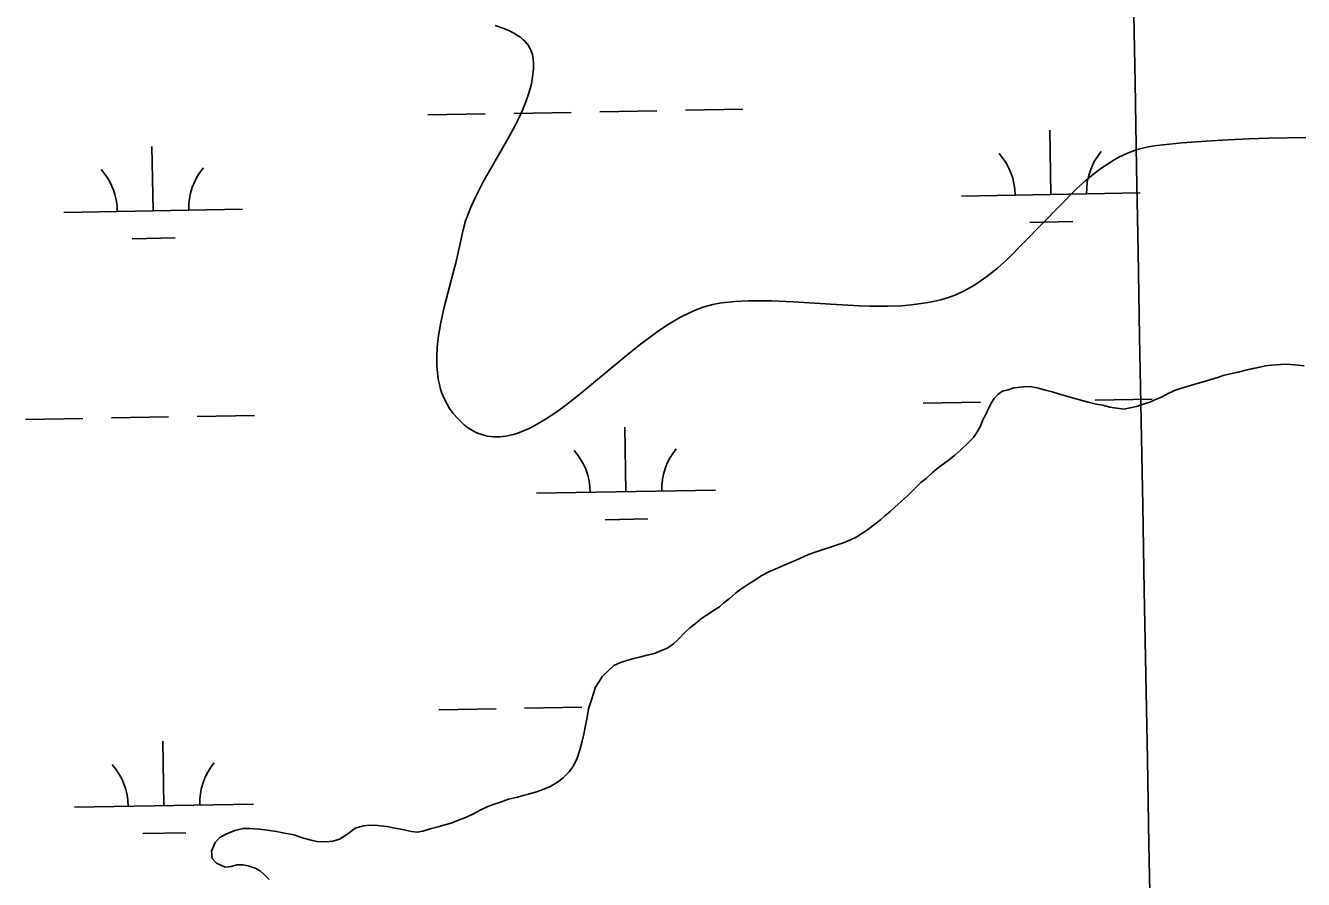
# Model space of a CAD drawing. Extents: x 3925854 to 3964121, y 224593 to 250589.
# Drawn here: x 3945444 to 3946159, y 230629 to 231107 of the extents above; entities that cross this region are included whole.
import ezdxf

# ---------------------------------------------------------------- set-up
doc = ezdxf.new("R2010")
doc.units = 0
for name, color, linetype in [('V-GRID-MAJR', 7, 'Continuous'), ('V-SITE-VEGE', 7, 'Continuous'), ('V-TOPO-SHOR', 7, 'Continuous'), ('V-WETL-SWMP', 7, 'Continuous')]:
    doc.layers.add(name, color=color, linetype=linetype)

msp = doc.modelspace()

# ---------------------------------------------------------------- linework, layer by layer
at = {"layer": 'V-GRID-MAJR'}
msp.add_spline([(3946078.266, 230317.988), (3945968.142, 236374.431), (3945857.954, 242434.345), (3945747.767, 248494.247), (3945747.704, 248497.728)], degree=3, dxfattribs=at)
at = {"layer": 'V-SITE-VEGE'}
for p, q in [((3945711.016, 231105.486), (3945706.807, 231106.901)), ((3945714.419, 231104.085), (3945711.016, 231105.486)), ((3945717.16, 231102.723), (3945714.419, 231104.085)), ((3945719.351, 231101.41), (3945717.16, 231102.723)), ((3945721.1, 231100.167), (3945719.351, 231101.41)), ((3945722.493, 231098.997), (3945721.1, 231100.167)), ((3945723.598, 231097.91), (3945722.493, 231098.997)), ((3945725.268, 231095.854), (3945723.598, 231097.91)), ((3945726.283, 231094.174), (3945725.268, 231095.854)), ((3945726.906, 231092.835), (3945726.283, 231094.174)), ((3945727.608, 231090.689), (3945726.906, 231092.835)), ((3945728.01, 231088.377), (3945727.608, 231090.689)), ((3945728.196, 231085.425), (3945728.01, 231088.377)), ((3945727.942, 231079.74), (3945728.166, 231082.546)), ((3945728.166, 231082.546), (3945728.196, 231085.425)), ((3945725.651, 231069.144), (3945727.039, 231074.342)), ((3945727.039, 231074.342), (3945727.559, 231077.004)), ((3945727.559, 231077.004), (3945727.942, 231079.74)), ((3945723.94, 231064.227), (3945725.651, 231069.144)), ((3945720.004, 231055.201), (3945722.028, 231059.584)), ((3945722.028, 231059.584), (3945723.94, 231064.227)), ((3945717.932, 231051.072), (3945720.004, 231055.201)), ((3945713.715, 231043.278), (3945717.932, 231051.072)), ((3945705.801, 231029.501), (3945713.715, 231043.278)), ((3946067.23, 231037.979), (3946064.197, 231037.011)), ((3946071.896, 231039.118), (3946067.23, 231037.979)), ((3946076.708, 231039.861), (3946071.896, 231039.118)), ((3946090.834, 231041.252), (3946076.708, 231039.861)), ((3946104.107, 231042.294), (3946090.834, 231041.252)), ((3946116.579, 231043.056), (3946104.107, 231042.294)), ((3946128.289, 231043.591), (3946116.579, 231043.056)), ((3946139.285, 231043.943), (3946128.289, 231043.591)), ((3946159.935, 231044.252), (3946139.285, 231043.943)), ((3946052.266, 231031.448), (3946049.06, 231029.478)), ((3946055.121, 231033.035), (3946052.266, 231031.448)), ((3946060.243, 231035.479), (3946055.121, 231033.035)), ((3946064.197, 231037.011), (3946060.243, 231035.479)), ((3945699.967, 231019.093), (3945705.801, 231029.501)), ((3946041.444, 231024.026), (3946036.94, 231020.328)), ((3946045.466, 231027.039), (3946041.444, 231024.026)), ((3946049.06, 231029.478), (3946045.466, 231027.039)), ((3945695.948, 231011.257), (3945699.967, 231019.093)), ((3946036.94, 231020.328), (3946031.902, 231015.814)), ((3945693.266, 231005.375), (3945695.948, 231011.257)), ((3946031.902, 231015.814), (3945992.943, 230976.052)), ((3945691.496, 231000.966), (3945693.266, 231005.375)), ((3945688.854, 230992.698), (3945690.323, 230997.658)), ((3945690.323, 230997.658), (3945691.496, 231000.966)), ((3945686.558, 230981.668), (3945688.854, 230992.698)), ((3945685.174, 230975.767), (3945686.558, 230981.668)), ((3945678.352, 230949.479), (3945685.174, 230975.767)), ((3945992.943, 230976.052), (3945987.557, 230971.258)), ((3945981.661, 230966.545), (3945978.546, 230964.303)), ((3945987.557, 230971.258), (3945981.661, 230966.545)), ((3945971.835, 230960.082), (3945968.205, 230958.163)), ((3945975.277, 230962.138), (3945971.835, 230960.082)), ((3945978.546, 230964.303), (3945975.277, 230962.138)), ((3945833.386, 230951.814), (3945828.565, 230950.948)), ((3945840.982, 230952.576), (3945833.386, 230951.814)), ((3945848.164, 230952.955), (3945840.982, 230952.576)), ((3945854.947, 230953.059), (3945848.164, 230952.955)), ((3945861.335, 230952.975), (3945854.947, 230953.059)), ((3945873.375, 230952.463), (3945861.335, 230952.975)), ((3945894.502, 230951.036), (3945873.375, 230952.463)), ((3945949.882, 230952.25), (3945943.679, 230951.236)), ((3945956.006, 230953.612), (3945949.882, 230952.25)), ((3945960.31, 230954.884), (3945956.006, 230953.612)), ((3945964.37, 230956.418), (3945960.31, 230954.884)), ((3945968.205, 230958.163), (3945964.37, 230956.418)), ((3945676.47, 230940.945), (3945678.352, 230949.479)), ((3945816.211, 230946.671), (3945810.477, 230943.82)), ((3945820.512, 230948.469), (3945816.211, 230946.671)), ((3945823.735, 230949.608), (3945820.512, 230948.469)), ((3945828.565, 230950.948), (3945823.735, 230949.608)), ((3945910.268, 230950.128), (3945894.502, 230951.036)), ((3945916.137, 230949.942), (3945910.268, 230950.128)), ((3945926.328, 230949.93), (3945916.137, 230949.942)), ((3945933.887, 230950.257), (3945926.328, 230949.93)), ((3945939.503, 230950.732), (3945933.887, 230950.257)), ((3945943.679, 230951.236), (3945939.503, 230950.732)), ((3945675.184, 230933.519), (3945676.47, 230940.945)), ((3945803.458, 230939.71), (3945799.188, 230936.917)), ((3945807.202, 230941.981), (3945803.458, 230939.71)), ((3945810.477, 230943.82), (3945807.202, 230941.981)), ((3945674.432, 230927.097), (3945675.184, 230933.519)), ((3945794.314, 230933.501), (3945788.764, 230929.355)), ((3945799.188, 230936.917), (3945794.314, 230933.501)), ((3945674.129, 230921.561), (3945674.432, 230927.097)), ((3945782.444, 230924.373), (3945756.405, 230902.678)), ((3945788.764, 230929.355), (3945782.444, 230924.373)), ((3945674.178, 230916.803), (3945674.129, 230921.561)), ((3945674.494, 230912.72), (3945674.178, 230916.803)), ((3945674.997, 230909.217), (3945674.494, 230912.72)), ((3945675.624, 230906.211), (3945674.997, 230909.217)), ((3945676.329, 230903.631), (3945675.624, 230906.211)), ((3945677.066, 230901.413), (3945676.329, 230903.631)), ((3945756.405, 230902.678), (3945751.468, 230898.685)), ((3945678.647, 230897.628), (3945677.066, 230901.413)), ((3945680.091, 230894.877), (3945678.647, 230897.628)), ((3945681.324, 230892.866), (3945680.091, 230894.877)), ((3945751.468, 230898.685), (3945746.249, 230894.632)), ((3945683.431, 230889.94), (3945681.324, 230892.866)), ((3945685.86, 230887.128), (3945683.431, 230889.94)), ((3945740.744, 230890.605), (3945734.948, 230886.732)), ((3945746.249, 230894.632), (3945740.744, 230890.605)), ((3945687.722, 230885.262), (3945685.86, 230887.128)), ((3945689.577, 230883.626), (3945687.722, 230885.262)), ((3945691.424, 230882.198), (3945689.577, 230883.626)), ((3945693.264, 230880.971), (3945691.424, 230882.198)), ((3945695.092, 230879.929), (3945693.264, 230880.971)), ((3945725.862, 230881.649), (3945722.693, 230880.23)), ((3945728.962, 230883.226), (3945725.862, 230881.649)), ((3945734.948, 230886.732), (3945728.962, 230883.226)), ((3945696.911, 230879.061), (3945695.092, 230879.929)), ((3945698.717, 230878.352), (3945696.911, 230879.061)), ((3945700.511, 230877.793), (3945698.717, 230878.352)), ((3945702.293, 230877.375), (3945700.511, 230877.793)), ((3945705.846, 230876.916), (3945702.293, 230877.375)), ((3945709.342, 230876.912), (3945705.846, 230876.916)), ((3945712.777, 230877.297), (3945709.342, 230876.912)), ((3945716.15, 230878.012), (3945712.777, 230877.297)), ((3945719.453, 230879.003), (3945716.15, 230878.012)), ((3945722.693, 230880.23), (3945719.453, 230879.003))]:
    msp.add_line(p, q, dxfattribs=at)
at = {"layer": 'V-TOPO-SHOR'}
for points in [[(3945894.269, 230815.327), (3945898.02, 230816.511), (3945901.611, 230817.692), (3945905.522, 230819.37), (3945908.617, 230820.875), (3945911.705, 230822.87), (3945914.957, 230825.03), (3945918.371, 230827.521), (3945922.269, 230830.507), (3945924.702, 230832.823), (3945927.624, 230835.143), (3945932.327, 230839.446), (3945937.031, 230843.749), (3945941.082, 230847.72), (3945944.809, 230851.359), (3945947.734, 230853.68), (3945951.301, 230856.989), (3945954.545, 230859.805), (3945957.959, 230862.132), (3945960.72, 230864.286), (3945963.806, 230866.775), (3945967.05, 230869.589), (3945971.105, 230873.396), (3945974.184, 230876.536), (3945976.119, 230879.339), (3945978.372, 230883.29), (3945979.486, 230886.411), (3945981.091, 230889.374), (3945982.529, 230892.825), (3945984.137, 230895.789), (3945985.747, 230898.425), (3945987.854, 230900.573), (3945990.455, 230902.4), (3945993.556, 230903.25), (3945996.816, 230904.429), (3946002.212, 230904.974), (3946005.815, 230905.011), (3946009.749, 230904.396), (3946014.511, 230902.971), (3946018.121, 230902.025), (3946022.226, 230900.757), (3946026.985, 230899.496), (3946030.925, 230898.39), (3946034.866, 230897.284), (3946039.132, 230896.182), (3946042.742, 230895.236), (3946046.351, 230894.617), (3946050.453, 230893.513), (3946054.226, 230892.897), (3946058.158, 230892.446), (3946061.752, 230893.137), (3946065.344, 230893.993), (3946068.445, 230895.004), (3946072.686, 230896.358), (3946075.619, 230897.697), (3946079.205, 230899.207), (3946083.438, 230901.378), (3946087.512, 230903.219), (3946091.755, 230904.571), (3946095.509, 230905.59), (3946099.261, 230906.774), (3946102.526, 230907.79), (3946106.28, 230908.812), (3946110.687, 230910.166), (3946113.785, 230911.177), (3946117.703, 230912.199), (3946122.115, 230913.064), (3946126.358, 230914.251), (3946130.278, 230915.11), (3946134.198, 230915.968), (3946137.464, 230916.656), (3946140.899, 230917.018), (3946145.806, 230917.395), (3946148.915, 230917.59), (3946153.828, 230917.149), (3946159.071, 230916.711)], [(3945551.001, 230638.671), (3945548.687, 230641.102), (3945548.316, 230645.353), (3945550.231, 230650.121), (3945552.986, 230652.931), (3945556.732, 230654.934), (3945561.294, 230656.781), (3945566.029, 230657.975), (3945569.794, 230658.012), (3945574.711, 230657.569), (3945577.986, 230657.277), (3945584.543, 230656.361), (3945588.152, 230655.579), (3945594.22, 230654.332), (3945599.641, 230652.585), (3945603.907, 230651.483), (3945607.188, 230650.696), (3945612.103, 230650.42), (3945616.025, 230650.95), (3945619.779, 230651.97), (3945622.708, 230653.799), (3945625.145, 230655.626), (3945628.557, 230658.116), (3945633.126, 230659.47), (3945636.724, 230659.835), (3945640.98, 230659.716), (3945646.225, 230659.114), (3945650.655, 230658.176), (3945654.098, 230657.555), (3945660.004, 230656.306), (3945663.283, 230655.847), (3945666.386, 230656.533), (3945670.465, 230657.721), (3945674.872, 230658.913), (3945678.626, 230659.933), (3945682.219, 230660.951), (3945686.292, 230662.628), (3945690.208, 230664.142), (3945694.279, 230665.983), (3945698.351, 230668.152), (3945702.26, 230669.993), (3945706.338, 230671.506), (3945709.762, 230672.688), (3945714.329, 230674.369), (3945719.226, 230675.565), (3945722.493, 230676.417), (3945725.431, 230677.101), (3945730.003, 230678.457), (3945734.078, 230679.973), (3945737.99, 230681.65), (3945741.734, 230683.815), (3945744.818, 230686.301), (3945748.222, 230689.608), (3945750.644, 230692.908), (3945752.563, 230697.346), (3945754.153, 230701.946), (3945755.414, 230706.705), (3945756.356, 230710.643), (3945757.288, 230715.565), (3945758.226, 230719.993), (3945758.994, 230724.912), (3945760.581, 230729.837), (3945761.534, 230732.956), (3945762.965, 230736.901), (3945764.896, 230740.194), (3945766.832, 230743.16), (3945769.748, 230745.971), (3945773.156, 230749.117), (3945776.904, 230750.79), (3945780.492, 230751.974), (3945784.41, 230752.994), (3945788.166, 230753.852), (3945791.592, 230754.87), (3945795.84, 230755.894), (3945799.751, 230757.405), (3945803.337, 230758.917), (3945806.588, 230761.241), (3945809.184, 230763.558), (3945812.582, 230767.359), (3945815.664, 230770.173), (3945818.749, 230772.659), (3945822.161, 230775.311), (3945825.898, 230777.806), (3945829.476, 230780.132), (3945832.241, 230781.961), (3945834.674, 230784.113), (3945837.758, 230786.6), (3945841.004, 230789.416), (3945844.091, 230791.738), (3945847.994, 230794.396), (3945851.084, 230796.229), (3945855.963, 230799.389), (3945859.87, 230801.392), (3945863.293, 230802.9), (3945868.345, 230805.243), (3945872.91, 230807.09), (3945877.145, 230808.933), (3945882.034, 230811.11), (3945886.275, 230812.628), (3945890.191, 230813.975), (3945894.269, 230815.327)], [(3945580.56, 230629.475), (3945577.748, 230632.23), (3945575.436, 230634.335), (3945572.638, 230635.779), (3945569.353, 230636.893), (3945565.909, 230637.675), (3945562.47, 230637.64), (3945559.206, 230636.788), (3945555.937, 230636.428), (3945551.001, 230638.671)]]:
    msp.add_lwpolyline(points, dxfattribs=at)
at = {"layer": 'V-WETL-SWMP'}
for p, q in [((3945765.241, 231058.65), (3945797.235, 231059.232)), ((3945813.233, 231059.523), (3945845.228, 231060.105)), ((3945669.257, 231056.905), (3945701.251, 231057.487)), ((3945717.249, 231057.778), (3945749.243, 231058.36)), ((3946017.438, 231012.486), (3946016.783, 231048.48)), ((3945515.613, 231003.361), (3945514.958, 231039.355)), ((3945967.446, 231011.577), (3946067.429, 231013.395)), ((3945465.621, 231002.452), (3945565.604, 231004.27)), ((3946005.72, 230996.839), (3946029.716, 230997.275)), ((3945503.895, 230987.714), (3945527.891, 230988.151)), ((3946137.465, 230916.656), (3946134.198, 230915.968)), ((3946140.899, 230917.018), (3946137.465, 230916.656)), ((3946145.805, 230917.395), (3946140.899, 230917.018)), ((3946148.914, 230917.59), (3946145.805, 230917.395)), ((3946153.829, 230917.149), (3946148.914, 230917.59)), ((3946159.071, 230916.711), (3946153.829, 230917.149)), ((3946110.686, 230910.165), (3946106.28, 230908.811)), ((3946113.786, 230911.178), (3946110.686, 230910.165)), ((3946117.704, 230912.2), (3946113.786, 230911.178)), ((3946122.115, 230913.063), (3946117.704, 230912.2)), ((3946126.358, 230914.252), (3946122.115, 230913.063)), ((3946134.198, 230915.968), (3946126.358, 230914.252)), ((3945990.454, 230902.4), (3945987.853, 230900.573)), ((3945993.555, 230903.25), (3945990.454, 230902.4)), ((3945996.817, 230904.429), (3945993.555, 230903.25)), ((3946002.213, 230904.974), (3945996.817, 230904.429)), ((3946005.814, 230905.011), (3946002.213, 230904.974)), ((3946009.749, 230904.396), (3946005.814, 230905.011)), ((3946014.51, 230902.971), (3946009.749, 230904.396)), ((3946018.121, 230902.025), (3946014.51, 230902.971)), ((3946022.226, 230900.757), (3946018.121, 230902.025)), ((3946087.512, 230903.219), (3946083.439, 230901.377)), ((3946091.755, 230904.571), (3946087.512, 230903.219)), ((3946095.509, 230905.591), (3946091.755, 230904.571)), ((3946099.262, 230906.775), (3946095.509, 230905.591)), ((3946102.525, 230907.79), (3946099.262, 230906.775)), ((3946106.28, 230908.811), (3946102.525, 230907.79)), ((3945946.14, 230895.738), (3945978.135, 230896.32)), ((3945984.137, 230895.789), (3945982.53, 230892.826)), ((3945985.747, 230898.424), (3945984.137, 230895.789)), ((3945987.853, 230900.573), (3945985.747, 230898.424)), ((3946026.986, 230899.496), (3946022.226, 230900.757)), ((3946030.925, 230898.39), (3946026.986, 230899.496)), ((3946034.865, 230897.284), (3946030.925, 230898.39)), ((3946039.132, 230896.182), (3946034.865, 230897.284)), ((3946042.743, 230895.236), (3946039.132, 230896.182)), ((3946042.125, 230897.484), (3946074.119, 230898.065)), ((3946046.35, 230894.618), (3946042.743, 230895.236)), ((3946068.444, 230895.005), (3946065.344, 230893.992)), ((3946072.686, 230896.358), (3946068.444, 230895.005)), ((3946075.619, 230897.697), (3946072.686, 230896.358)), ((3946079.205, 230899.206), (3946075.619, 230897.697)), ((3946083.439, 230901.377), (3946079.205, 230899.206)), ((3945492.307, 230887.486), (3945524.302, 230888.068)), ((3945540.3, 230888.359), (3945572.294, 230888.941)), ((3945981.092, 230889.374), (3945979.485, 230886.411)), ((3945982.53, 230892.826), (3945981.092, 230889.374)), ((3946050.453, 230893.514), (3946046.35, 230894.618)), ((3946054.225, 230892.897), (3946050.453, 230893.514)), ((3946058.158, 230892.446), (3946054.225, 230892.897)), ((3946061.752, 230893.137), (3946058.158, 230892.446)), ((3946065.344, 230893.992), (3946061.752, 230893.137)), ((3945444.315, 230886.614), (3945476.31, 230887.195)), ((3945779.948, 230846.279), (3945779.294, 230882.273)), ((3945978.371, 230883.29), (3945976.119, 230879.339)), ((3945979.485, 230886.411), (3945978.371, 230883.29)), ((3945971.105, 230873.395), (3945967.051, 230869.589)), ((3945974.183, 230876.536), (3945971.105, 230873.395)), ((3945976.119, 230879.339), (3945974.183, 230876.536)), ((3945963.806, 230866.774), (3945960.721, 230864.287)), ((3945967.051, 230869.589), (3945963.806, 230866.774)), ((3945954.546, 230859.805), (3945951.301, 230856.99)), ((3945957.96, 230862.131), (3945954.546, 230859.805)), ((3945960.721, 230864.287), (3945957.96, 230862.131)), ((3945947.733, 230853.68), (3945944.81, 230851.359)), ((3945951.301, 230856.99), (3945947.733, 230853.68)), ((3945729.956, 230845.37), (3945829.94, 230847.188)), ((3945941.082, 230847.72), (3945937.03, 230843.75)), ((3945944.81, 230851.359), (3945941.082, 230847.72)), ((3945932.327, 230839.447), (3945927.624, 230835.143)), ((3945937.03, 230843.75), (3945932.327, 230839.447)), ((3945768.231, 230830.632), (3945792.227, 230831.068)), ((3945922.269, 230830.506), (3945918.371, 230827.52)), ((3945924.701, 230832.822), (3945922.269, 230830.506)), ((3945927.624, 230835.143), (3945924.701, 230832.822)), ((3945914.958, 230825.03), (3945911.706, 230822.869)), ((3945918.371, 230827.52), (3945914.958, 230825.03)), ((3945898.021, 230816.51), (3945894.268, 230815.327)), ((3945901.61, 230817.693), (3945898.021, 230816.51)), ((3945905.522, 230819.369), (3945901.61, 230817.693)), ((3945908.617, 230820.874), (3945905.522, 230819.369)), ((3945911.706, 230822.869), (3945908.617, 230820.874)), ((3945882.034, 230811.111), (3945877.146, 230808.933)), ((3945886.275, 230812.627), (3945882.034, 230811.111)), ((3945890.19, 230813.976), (3945886.275, 230812.627)), ((3945894.268, 230815.327), (3945890.19, 230813.976)), ((3945863.293, 230802.9), (3945859.871, 230801.392)), ((3945868.344, 230805.243), (3945863.293, 230802.9)), ((3945872.909, 230807.09), (3945868.344, 230805.243)), ((3945877.146, 230808.933), (3945872.909, 230807.09)), ((3945851.084, 230796.229), (3945847.993, 230794.397)), ((3945855.963, 230799.389), (3945851.084, 230796.229)), ((3945859.871, 230801.392), (3945855.963, 230799.389)), ((3945841.005, 230789.416), (3945837.759, 230786.6)), ((3945844.091, 230791.739), (3945841.005, 230789.416)), ((3945847.993, 230794.397), (3945844.091, 230791.739)), ((3945832.241, 230781.961), (3945829.477, 230780.133)), ((3945834.674, 230784.114), (3945832.241, 230781.961)), ((3945837.759, 230786.6), (3945834.674, 230784.114)), ((3945822.16, 230775.312), (3945818.749, 230772.658)), ((3945825.899, 230777.805), (3945822.16, 230775.312)), ((3945829.477, 230780.133), (3945825.899, 230777.805)), ((3945812.582, 230767.358), (3945809.184, 230763.558)), ((3945815.664, 230770.172), (3945812.582, 230767.358)), ((3945818.749, 230772.658), (3945815.664, 230770.172)), ((3945806.588, 230761.241), (3945803.338, 230758.916)), ((3945809.184, 230763.558), (3945806.588, 230761.241)), ((3945780.492, 230751.974), (3945776.903, 230750.791)), ((3945784.41, 230752.995), (3945780.492, 230751.974)), ((3945788.166, 230753.852), (3945784.41, 230752.995)), ((3945791.593, 230754.869), (3945788.166, 230753.852)), ((3945795.839, 230755.894), (3945791.593, 230754.869)), ((3945799.752, 230757.406), (3945795.839, 230755.894)), ((3945803.338, 230758.916), (3945799.752, 230757.406)), ((3945769.749, 230745.972), (3945766.831, 230743.16)), ((3945773.155, 230749.117), (3945769.749, 230745.972)), ((3945776.903, 230750.791), (3945773.155, 230749.117)), ((3945764.897, 230740.194), (3945762.966, 230736.9)), ((3945766.831, 230743.16), (3945764.897, 230740.194)), ((3945761.533, 230732.957), (3945760.582, 230729.838)), ((3945762.966, 230736.9), (3945761.533, 230732.957)), ((3945675.305, 230724.285), (3945707.299, 230724.867)), ((3945723.297, 230725.158), (3945755.291, 230725.74)), ((3945758.995, 230724.911), (3945758.227, 230719.993)), ((3945760.582, 230729.838), (3945758.995, 230724.911)), ((3945758.227, 230719.993), (3945757.289, 230715.564)), ((3945756.357, 230710.644), (3945755.415, 230706.705)), ((3945757.289, 230715.564), (3945756.357, 230710.644)), ((3945521.661, 230670.741), (3945521.006, 230706.735)), ((3945754.153, 230701.946), (3945752.563, 230697.346)), ((3945755.415, 230706.705), (3945754.153, 230701.946)), ((3945752.563, 230697.346), (3945750.644, 230692.907)), ((3945748.222, 230689.609), (3945744.818, 230686.301)), ((3945750.644, 230692.907), (3945748.222, 230689.609)), ((3945737.99, 230681.649), (3945734.078, 230679.972)), ((3945741.733, 230683.814), (3945737.99, 230681.649)), ((3945744.818, 230686.301), (3945741.733, 230683.814)), ((3945714.329, 230674.37), (3945709.763, 230672.687)), ((3945719.227, 230675.566), (3945714.329, 230674.37)), ((3945722.493, 230676.417), (3945719.227, 230675.566)), ((3945725.432, 230677.102), (3945722.493, 230676.417)), ((3945730.002, 230678.458), (3945725.432, 230677.102)), ((3945734.078, 230679.972), (3945730.002, 230678.458)), ((3945471.669, 230669.832), (3945571.652, 230671.65)), ((3945698.35, 230668.152), (3945694.28, 230665.983)), ((3945702.26, 230669.992), (3945698.35, 230668.152)), ((3945706.337, 230671.507), (3945702.26, 230669.992)), ((3945709.763, 230672.687), (3945706.337, 230671.507)), ((3945633.127, 230659.471), (3945628.557, 230658.116)), ((3945636.724, 230659.835), (3945633.127, 230659.471)), ((3945640.981, 230659.715), (3945636.724, 230659.835)), ((3945646.226, 230659.113), (3945640.981, 230659.715)), ((3945650.655, 230658.176), (3945646.226, 230659.113)), ((3945678.627, 230659.932), (3945674.873, 230658.912)), ((3945682.218, 230660.95), (3945678.627, 230659.932)), ((3945686.293, 230662.629), (3945682.218, 230660.95)), ((3945690.207, 230664.141), (3945686.293, 230662.629)), ((3945694.28, 230665.983), (3945690.207, 230664.141)), ((3945509.943, 230655.094), (3945533.939, 230655.531)), ((3945552.986, 230652.931), (3945550.232, 230650.12)), ((3945556.731, 230654.933), (3945552.986, 230652.931)), ((3945561.295, 230656.78), (3945556.731, 230654.933)), ((3945566.03, 230657.974), (3945561.295, 230656.78)), ((3945569.794, 230658.012), (3945566.03, 230657.974)), ((3945574.71, 230657.57), (3945569.794, 230658.012)), ((3945577.986, 230657.276), (3945574.71, 230657.57)), ((3945584.543, 230656.361), (3945577.986, 230657.276)), ((3945588.152, 230655.579), (3945584.543, 230656.361)), ((3945594.221, 230654.331), (3945588.152, 230655.579)), ((3945599.641, 230652.585), (3945594.221, 230654.331)), ((3945603.908, 230651.482), (3945599.641, 230652.585)), ((3945619.78, 230651.97), (3945616.026, 230650.95)), ((3945622.708, 230653.8), (3945619.78, 230651.97)), ((3945625.145, 230655.626), (3945622.708, 230653.8)), ((3945628.557, 230658.116), (3945625.145, 230655.626)), ((3945654.098, 230657.556), (3945650.655, 230658.176)), ((3945660.004, 230656.306), (3945654.098, 230657.556)), ((3945663.282, 230655.848), (3945660.004, 230656.306)), ((3945666.385, 230656.534), (3945663.282, 230655.848)), ((3945670.465, 230657.721), (3945666.385, 230656.534)), ((3945674.873, 230658.912), (3945670.465, 230657.721)), ((3945550.232, 230650.12), (3945548.316, 230645.354)), ((3945548.316, 230645.354), (3945548.686, 230641.102)), ((3945607.189, 230650.697), (3945603.908, 230651.482)), ((3945612.103, 230650.419), (3945607.189, 230650.697)), ((3945616.026, 230650.95), (3945612.103, 230650.419)), ((3945548.686, 230641.102), (3945551.002, 230638.67)), ((3945551.002, 230638.67), (3945555.936, 230636.428)), ((3945559.206, 230636.789), (3945562.471, 230637.64)), ((3945562.471, 230637.64), (3945565.908, 230637.675)), ((3945565.908, 230637.675), (3945569.353, 230636.892)), ((3945555.936, 230636.428), (3945559.206, 230636.789)), ((3945569.353, 230636.892), (3945572.638, 230635.779)), ((3945572.638, 230635.779), (3945575.436, 230634.334)), ((3945575.436, 230634.334), (3945577.749, 230632.23)), ((3945577.749, 230632.23), (3945580.559, 230629.475))]:
    msp.add_line(p, q, dxfattribs=at)
for centre, start, end in [((3945962.195, 231011.956), 0.269879, 41.813537), ((3946072.663, 231013.965), 140.269876, 181.813534), ((3945460.37, 231002.831), 0.269879, 41.813537), ((3945570.838, 231004.84), 140.269876, 181.813534), ((3945724.706, 230845.749), 0.269879, 41.813537), ((3945835.173, 230847.758), 140.269876, 181.813534), ((3945576.886, 230672.22), 140.269876, 181.813534), ((3945466.418, 230670.211), 0.269879, 41.813537)]:
    msp.add_arc(centre, 35.246, start, end, dxfattribs=at)

doc.saveas('drawing.dxf')
